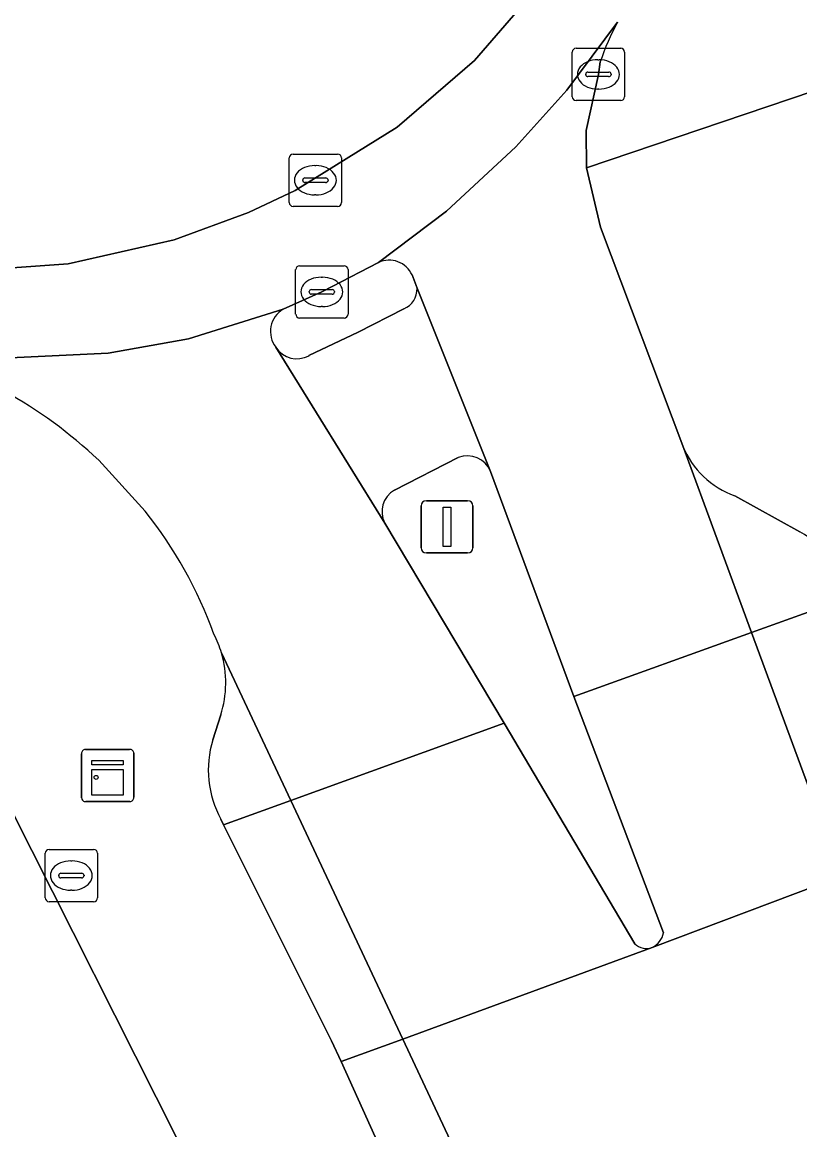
# Model space of a CAD drawing. Extents: x 158086 to 159499, y 382904 to 383981.
# Drawn here: x 158969.34 to 158984.21, y 383214.49 to 383235.68 of the extents above; entities that cross this region are included whole.
import ezdxf

# ---------------------------------------------------------------- set-up
doc = ezdxf.new("R2010")
doc.units = 0
for name, color, linetype in [('IMGEO_Brandkraan', 7, 'Continuous'), ('IMGEO_Erf', 7, 'Continuous'), ('IMGEO_Kast', 7, 'Continuous'), ('IMGEO_Kolk', 7, 'Continuous'), ('IMGEO_Lichtmast', 7, 'Continuous'), ('IMGEO_Parkeervlak_gesloten', 7, 'Continuous'), ('IMGEO_Parkeervlak_open', 7, 'Continuous'), ('IMGEO_Rijbaan_lokaal_gesloten', 7, 'Continuous'), ('IMGEO_Rijbaan_lokaal_open', 7, 'Continuous'), ('IMGEO_Rioolput', 7, 'Continuous'), ('IMGEO_Verkeerseiland_open', 7, 'Continuous'), ('IMGEO_Voetpad_open', 7, 'Continuous')]:
    doc.layers.add(name, color=color, linetype=linetype)

msp = doc.modelspace()

# ---------------------------------------------------------------- linework, layer by layer
at = {"layer": 'IMGEO_Brandkraan'}
for p, q in [((158969.854, 383219.857), (158970.706, 383219.857)), ((158969.779, 383218.931), (158969.779, 383219.783)), ((158970.267, 383219.637), (158970.292, 383219.637)), ((158970.78, 383219.783), (158970.78, 383218.931)), ((158970.081, 383219.4), (158970.479, 383219.4)), ((158970.038, 383219.351), (158970.038, 383219.363)), ((158970.476, 383219.314), (158970.078, 383219.314)), ((158970.522, 383219.363), (158970.522, 383219.351)), ((158970.29, 383219.077), (158970.265, 383219.077)), ((158970.706, 383218.857), (158969.854, 383218.857))]:
    msp.add_line(p, q, dxfattribs=at)
for points in [[(158969.854, 383219.857), (158970.706, 383219.857)], [(158969.779, 383218.931), (158969.779, 383219.783)], [(158970.78, 383219.783), (158970.78, 383218.931)], [(158970.706, 383218.857), (158969.854, 383218.857)]]:
    msp.add_lwpolyline(points, dxfattribs=at)
for centre, radius, start, end in [((158969.856, 383219.781), 0.0765, 91.552, 178.448), ((158969.856, 383219.781), 0.0765, 91.552, 178.448), ((158970.704, 383219.781), 0.0765, 1.552, 88.448), ((158970.704, 383219.781), 0.0765, 1.552, 88.448), ((158970.078, 383219.36), 0.0403, 85.8775, 175.7526), ((158970.483, 383219.362), 0.0386, 1.7309, 96.639), ((158970.075, 383219.35), 0.0366, 178.938, 274.7102), ((158970.479, 383219.357), 0.043, 264.8664, 352.4533), ((158969.856, 383218.933), 0.0765, 181.552, 268.448), ((158969.856, 383218.933), 0.0765, 181.552, 268.448), ((158970.704, 383218.933), 0.0765, 271.552, 358.448), ((158970.704, 383218.933), 0.0765, 271.552, 358.448)]:
    msp.add_arc(centre, radius, start, end, dxfattribs=at)
for centre, major_axis, ratio, start_param, end_param in [((158970.266, 383219.357), (-0.387, 0.002), 0.722429, 4.712389, 7.853982), ((158970.291, 383219.357), (-0.39, 0.002), 0.717154, 1.570796, 4.712389)]:
    msp.add_ellipse(centre, major_axis=major_axis, ratio=ratio, start_param=start_param, end_param=end_param, dxfattribs=at)
at = {"layer": 'IMGEO_Erf'}
msp.add_lwpolyline([(158957.677, 383194.726), (158956.148, 383197.704), (158962.131, 383200.774), (158962.386, 383200.278), (158962.476, 383200.324), (158960.172, 383204.856), (158966.496, 383208.07), (158968.799, 383203.537), (158968.75, 383203.512), (158968.913, 383203.195), (158970.438, 383200.222), (158972.631, 383201.359), (158971.1, 383204.343), (158969.738, 383206.996), (158972.577, 383208.412), (158974.73, 383204.096), (158976.819, 383205.166), (158976.908, 383205.212), (158974.283, 383210.388), (158967.134, 383224.568), (158966.431, 383225.834)], dxfattribs=at)
at = {"layer": 'IMGEO_Kast'}
for p, q in [((158970.55, 383221.77), (158971.391, 383221.77)), ((158971.391, 383221.77), (158970.55, 383221.77)), ((158970.475, 383220.845), (158970.475, 383221.686)), ((158970.475, 383221.686), (158970.475, 383220.845)), ((158971.475, 383221.695), (158971.475, 383220.854)), ((158971.475, 383220.854), (158971.475, 383221.695)), ((158971.4, 383220.77), (158970.559, 383220.77)), ((158970.559, 383220.77), (158971.4, 383220.77))]:
    msp.add_line(p, q, dxfattribs=at)
for points in [[(158970.67, 383221.56), (158971.27, 383221.56), (158971.27, 383221.475), (158970.67, 383221.475), (158970.67, 383221.56)], [(158970.67, 383221.385), (158971.27, 383221.385), (158971.27, 383220.896), (158970.67, 383220.896), (158970.67, 383221.385)]]:
    msp.add_lwpolyline(points, dxfattribs=at)
msp.add_circle((158970.754, 383221.234), 0.0377, dxfattribs=at)
for centre, start, end in [((158970.553, 383221.692), 92.4484, 184.2845), ((158970.553, 383221.692), 92.4484, 184.2845), ((158971.397, 383221.692), 2.4484, 94.2845), ((158971.397, 383221.692), 2.4484, 94.2845), ((158971.397, 383220.848), 272.4484, 4.2845), ((158971.397, 383220.848), 272.4484, 4.2845), ((158970.553, 383220.848), 182.4484, 274.2845), ((158970.553, 383220.848), 182.4484, 274.2845)]:
    msp.add_arc(centre, 0.0779, start, end, dxfattribs=at)
at = {"layer": 'IMGEO_Kolk'}
for p, q in [((158979.857, 383234.252), (158979.857, 383235.104)), ((158979.932, 383235.178), (158980.784, 383235.178)), ((158980.858, 383235.104), (158980.858, 383234.252)), ((158980.345, 383234.958), (158980.37, 383234.958)), ((158980.116, 383234.672), (158980.116, 383234.684)), ((158980.554, 383234.635), (158980.156, 383234.635)), ((158980.159, 383234.721), (158980.557, 383234.721)), ((158980.6, 383234.684), (158980.6, 383234.672)), ((158980.368, 383234.398), (158980.343, 383234.398)), ((158980.784, 383234.178), (158979.932, 383234.178)), ((158974.569, 383230.093), (158974.569, 383230.945)), ((158974.644, 383231.019), (158975.496, 383231.019)), ((158975.57, 383230.945), (158975.57, 383230.093)), ((158975.057, 383230.799), (158975.082, 383230.799)), ((158974.828, 383230.513), (158974.828, 383230.525)), ((158975.266, 383230.476), (158974.868, 383230.476)), ((158974.871, 383230.562), (158975.269, 383230.562)), ((158975.312, 383230.525), (158975.312, 383230.513)), ((158975.08, 383230.239), (158975.055, 383230.239)), ((158975.496, 383230.019), (158974.644, 383230.019))]:
    msp.add_line(p, q, dxfattribs=at)
for points in [[(158979.857, 383234.252), (158979.857, 383235.104)], [(158979.932, 383235.178), (158980.784, 383235.178)], [(158980.858, 383235.104), (158980.858, 383234.252)], [(158980.784, 383234.178), (158979.932, 383234.178)], [(158974.569, 383230.093), (158974.569, 383230.945)], [(158974.644, 383231.019), (158975.496, 383231.019)], [(158975.57, 383230.945), (158975.57, 383230.093)], [(158975.496, 383230.019), (158974.644, 383230.019)]]:
    msp.add_lwpolyline(points, dxfattribs=at)
for centre, radius, start, end in [((158979.934, 383235.102), 0.0765, 91.552, 178.448), ((158979.934, 383235.102), 0.0765, 91.552, 178.448), ((158980.782, 383235.102), 0.0765, 1.552, 88.448), ((158980.782, 383235.102), 0.0765, 1.552, 88.448), ((158980.156, 383234.681), 0.0403, 85.8775, 175.7526), ((158980.153, 383234.671), 0.0366, 178.938, 274.7102), ((158980.557, 383234.678), 0.043, 264.8664, 352.4533), ((158980.561, 383234.683), 0.0386, 1.7309, 96.639), ((158979.934, 383234.254), 0.0765, 181.552, 268.448), ((158979.934, 383234.254), 0.0765, 181.552, 268.448), ((158980.782, 383234.254), 0.0765, 271.552, 358.448), ((158980.782, 383234.254), 0.0765, 271.552, 358.448), ((158974.646, 383230.943), 0.0765, 91.552, 178.448), ((158974.646, 383230.943), 0.0765, 91.552, 178.448), ((158975.494, 383230.943), 0.0765, 1.552, 88.448), ((158975.494, 383230.943), 0.0765, 1.552, 88.448), ((158974.868, 383230.522), 0.0403, 85.8775, 175.7526), ((158974.865, 383230.512), 0.0366, 178.938, 274.7102), ((158975.269, 383230.519), 0.043, 264.8664, 352.4533), ((158975.273, 383230.524), 0.0386, 1.7309, 96.639), ((158974.646, 383230.095), 0.0765, 181.552, 268.448), ((158974.646, 383230.095), 0.0765, 181.552, 268.448), ((158975.494, 383230.095), 0.0765, 271.552, 358.448), ((158975.494, 383230.095), 0.0765, 271.552, 358.448)]:
    msp.add_arc(centre, radius, start, end, dxfattribs=at)
for centre, major_axis, ratio, start_param, end_param in [((158980.344, 383234.678), (-0.387, 0.002), 0.722429, 4.712389, 7.853982), ((158980.369, 383234.678), (-0.39, 0.002), 0.717154, 1.570796, 4.712389), ((158975.056, 383230.519), (-0.387, 0.002), 0.722429, 4.712389, 7.853982), ((158975.081, 383230.519), (-0.39, 0.002), 0.717154, 1.570796, 4.712389)]:
    msp.add_ellipse(centre, major_axis=major_axis, ratio=ratio, start_param=start_param, end_param=end_param, dxfattribs=at)
at = {"layer": 'IMGEO_Lichtmast'}
for p, q in [((158976.968, 383225.626), (158976.968, 383226.426)), ((158976.968, 383226.426), (158976.968, 383225.626)), ((158977.068, 383226.526), (158977.858, 383226.526)), ((158977.858, 383226.526), (158977.068, 383226.526)), ((158977.958, 383226.426), (158977.958, 383225.626)), ((158977.958, 383225.626), (158977.958, 383226.426)), ((158977.858, 383225.526), (158977.068, 383225.526)), ((158977.068, 383225.526), (158977.858, 383225.526))]:
    msp.add_line(p, q, dxfattribs=at)
msp.add_lwpolyline([(158977.388, 383226.401), (158977.538, 383226.401), (158977.538, 383225.651), (158977.388, 383225.651), (158977.388, 383226.401)], dxfattribs=at)
for centre, start, end in [((158977.068, 383226.426), 90, 180), ((158977.068, 383226.426), 90, 180), ((158977.858, 383226.426), 0, 90), ((158977.858, 383226.426), 360, 90), ((158977.068, 383225.626), 180, 270), ((158977.068, 383225.626), 180, 270), ((158977.858, 383225.626), 270, 0), ((158977.858, 383225.626), 270, 0)]:
    msp.add_arc(centre, 0.1, start, end, dxfattribs=at)
at = {"layer": 'IMGEO_Parkeervlak_gesloten'}
for points in [[(158981.972, 383227.572), (158983.287, 383224.006), (158985.272, 383224.721)], [(158984.21, 383225.932), (158982.969, 383226.621)], [(158973.14, 383220.434), (158973.192, 383220.329), (158974.475, 383220.793), (158973.151, 383223.615)], [(158973.136, 383222.429), (158972.984, 383221.951)]]:
    msp.add_lwpolyline(points, dxfattribs=at)
for centre, radius, start, end in [((158983.511, 383228.187), 1.658, 201.7939, 250.9116), ((158982.925, 383223.734), 2.546, 22.8113, 59.6877), ((158971.224, 383223.046), 2.009, 342.1102, 16.4405), ((158974.866, 383221.378), 1.967, 163.0661, 208.6765)]:
    msp.add_arc(centre, radius, start, end, dxfattribs=at)
at = {"layer": 'IMGEO_Parkeervlak_open'}
for points in [[(158985.007, 383219.346), (158986.996, 383220.095), (158985.272, 383224.721), (158983.287, 383224.006)], [(158975.442, 383215.798), (158976.616, 383216.229), (158974.475, 383220.793), (158973.192, 383220.329), (158975.256, 383216.195)], [(158979.89, 383206.053), (158981.159, 383206.547), (158976.616, 383216.229), (158975.442, 383215.798), (158976.087, 383214.36)]]:
    msp.add_lwpolyline(points, close=True, dxfattribs=at)
at = {"layer": 'IMGEO_Rijbaan_lokaal_gesloten'}
for points in [[(158966.244, 383231.021), (158967.989, 383230.893), (158970.222, 383231.055), (158972.245, 383231.516), (158973.666, 383232.037), (158974.559, 383232.458), (158976.508, 383233.668), (158977.992, 383234.942), (158979.527, 383236.721), (158980.685, 383238.626)], [(158980.685, 383238.626), (158979.527, 383236.721), (158977.992, 383234.942), (158976.508, 383233.668), (158974.559, 383232.458), (158973.666, 383232.037), (158972.245, 383231.516), (158970.222, 383231.055), (158967.989, 383230.893), (158966.244, 383231.021)], [(158966.921, 383229.464), (158968.975, 383229.253), (158970.987, 383229.346), (158972.518, 383229.62), (158974.331, 383230.187), (158975.069, 383230.52), (158975.268, 383230.62), (158976.156, 383231.083), (158977.456, 383232.064), (158978.78, 383233.293), (158979.754, 383234.377), (158980.726, 383235.677)], [(158980.726, 383235.677), (158979.754, 383234.377), (158978.78, 383233.293), (158977.456, 383232.064), (158976.156, 383231.083)], [(158980.401, 383231.756), (158980.133, 383232.889), (158980.126, 383233.607), (158980.357, 383234.678), (158980.394, 383234.915)], [(158976.795, 383230.843), (158976.892, 383230.589), (158978.297, 383227.087), (158979.891, 383222.783), (158983.287, 383224.006), (158981.972, 383227.572), (158980.401, 383231.756)], [(158974.331, 383230.187), (158972.518, 383229.62), (158970.987, 383229.346), (158968.975, 383229.253), (158966.921, 383229.464)], [(158973.151, 383223.615), (158974.475, 383220.793), (158978.557, 383222.269), (158976.275, 383226.096), (158974.19, 383229.461)], [(158970.803, 383227.301), (158971.69, 383226.324)]]:
    msp.add_lwpolyline(points, dxfattribs=at)
msp.add_lwpolyline([(158981.389, 383217.982), (158976.616, 383216.229), (158981.159, 383206.547), (158988.654, 383209.465), (158985.007, 383219.346)], close=True, dxfattribs=at)
for centre, radius, start, end in [((158984.57, 383233.549), 4.394, 151.0304, 161.8845), ((158976.356, 383230.645), 0.481, 24.2585, 114.5705), ((158974.584, 383229.761), 0.496, 120.7553, 217.263), ((158964.565, 383220.67), 9.104, 46.7476, 75.0004), ((158965.307, 383221.204), 8.182, 19.779, 38.735), ((158971.26, 383223.062), 1.97, 16.292, 27.5314)]:
    msp.add_arc(centre, radius, start, end, dxfattribs=at)
at = {"layer": 'IMGEO_Rijbaan_lokaal_open'}
for points in [[(158981.389, 383217.982), (158985.007, 383219.346), (158983.287, 383224.006), (158979.891, 383222.783), (158981.604, 383218.261)], [(158981.053, 383218.053), (158978.557, 383222.269), (158974.475, 383220.793), (158976.616, 383216.229), (158981.389, 383217.982)]]:
    msp.add_lwpolyline(points, dxfattribs=at)
for centre, radius, start, end in [((158981.204, 383218.347), 0.409, 296.8478, 347.9159), ((158981.279, 383218.291), 0.328, 226.4979, 289.6389)]:
    msp.add_arc(centre, radius, start, end, dxfattribs=at)
at = {"layer": 'IMGEO_Rioolput'}
for p, q in [((158974.52, 383233.154), (158975.372, 383233.154)), ((158974.445, 383232.228), (158974.445, 383233.08)), ((158974.933, 383232.934), (158974.958, 383232.934)), ((158975.446, 383233.08), (158975.446, 383232.228)), ((158974.704, 383232.648), (158974.704, 383232.66)), ((158975.142, 383232.611), (158974.744, 383232.611)), ((158974.747, 383232.697), (158975.145, 383232.697)), ((158975.188, 383232.66), (158975.188, 383232.648)), ((158974.956, 383232.374), (158974.931, 383232.374)), ((158975.372, 383232.154), (158974.52, 383232.154))]:
    msp.add_line(p, q, dxfattribs=at)
for points in [[(158974.52, 383233.154), (158975.372, 383233.154)], [(158974.445, 383232.228), (158974.445, 383233.08)], [(158975.446, 383233.08), (158975.446, 383232.228)], [(158975.372, 383232.154), (158974.52, 383232.154)]]:
    msp.add_lwpolyline(points, dxfattribs=at)
for centre, radius, start, end in [((158974.522, 383233.078), 0.0765, 91.552, 178.448), ((158974.522, 383233.078), 0.0765, 91.552, 178.448), ((158975.37, 383233.078), 0.0765, 1.552, 88.448), ((158975.37, 383233.078), 0.0765, 1.552, 88.448), ((158974.744, 383232.657), 0.0403, 85.8775, 175.7526), ((158974.741, 383232.647), 0.0366, 178.938, 274.7102), ((158975.145, 383232.654), 0.043, 264.8664, 352.4533), ((158975.149, 383232.659), 0.0386, 1.7309, 96.639), ((158974.522, 383232.23), 0.0765, 181.552, 268.448), ((158974.522, 383232.23), 0.0765, 181.552, 268.448), ((158975.37, 383232.23), 0.0765, 271.552, 358.448), ((158975.37, 383232.23), 0.0765, 271.552, 358.448)]:
    msp.add_arc(centre, radius, start, end, dxfattribs=at)
for centre, major_axis, ratio, start_param, end_param in [((158974.932, 383232.654), (-0.387, 0.002), 0.722429, 4.712389, 7.853982), ((158974.957, 383232.654), (-0.39, 0.002), 0.717154, 1.570796, 4.712389)]:
    msp.add_ellipse(centre, major_axis=major_axis, ratio=ratio, start_param=start_param, end_param=end_param, dxfattribs=at)
at = {"layer": 'IMGEO_Verkeerseiland_open'}
for points in [[(158976.156, 383231.083), (158975.268, 383230.62), (158975.069, 383230.52), (158974.331, 383230.187)], [(158976.892, 383230.589), (158976.795, 383230.843)], [(158974.824, 383229.299), (158975.762, 383229.746), (158976.637, 383230.195)], [(158977.679, 383227.349), (158976.459, 383226.727)], [(158981.604, 383218.261), (158979.891, 383222.783), (158978.297, 383227.087)], [(158976.275, 383226.096), (158978.557, 383222.269), (158981.053, 383218.053)]]:
    msp.add_lwpolyline(points, dxfattribs=at)
for centre, radius, start, end in [((158976.356, 383230.645), 0.481, 24.2585, 114.5705), ((158976.48, 383230.576), 0.412, 292.3662, 1.8112), ((158974.584, 383229.761), 0.496, 120.7553, 217.263), ((158974.593, 383229.716), 0.477, 212.3278, 299.0051), ((158977.854, 383226.902), 0.48, 22.7052, 111.3459), ((158976.688, 383226.318), 0.469, 119.2762, 208.2104), ((158981.204, 383218.347), 0.409, 296.8478, 347.9159), ((158981.279, 383218.291), 0.328, 226.4979, 289.6389)]:
    msp.add_arc(centre, radius, start, end, dxfattribs=at)
at = {"layer": 'IMGEO_Voetpad_open'}
for points in [[(158980.394, 383234.915), (158980.357, 383234.678), (158980.126, 383233.607), (158980.133, 383232.889), (158984.899, 383234.506)], [(158984.899, 383234.506), (158980.133, 383232.889), (158980.401, 383231.756), (158981.972, 383227.572)], [(158978.297, 383227.087), (158976.892, 383230.589)], [(158976.637, 383230.195), (158975.762, 383229.746), (158974.824, 383229.299)], [(158974.19, 383229.461), (158976.275, 383226.096)], [(158971.69, 383226.324), (158970.803, 383227.301)], [(158976.459, 383226.727), (158977.679, 383227.349)], [(158982.969, 383226.621), (158984.21, 383225.932)], [(158966.431, 383225.834), (158967.134, 383224.568), (158974.283, 383210.388), (158976.908, 383205.212), (158976.819, 383205.166), (158974.73, 383204.096), (158975.421, 383202.712), (158977.59, 383203.822), (158980.339, 383205.228), (158979.89, 383206.053), (158976.087, 383214.36), (158975.442, 383215.798), (158975.256, 383216.195), (158973.192, 383220.329), (158973.14, 383220.434)], [(158972.984, 383221.951), (158973.136, 383222.429)]]:
    msp.add_lwpolyline(points, dxfattribs=at)
for centre, radius, start, end in [((158984.57, 383233.549), 4.394, 151.0304, 161.8845), ((158976.48, 383230.576), 0.412, 292.3662, 1.8112), ((158964.565, 383220.67), 9.104, 46.7476, 75.0004), ((158974.593, 383229.716), 0.477, 212.3278, 299.0051), ((158983.511, 383228.187), 1.658, 201.7939, 250.9116), ((158977.854, 383226.902), 0.48, 22.7052, 111.3459), ((158976.688, 383226.318), 0.469, 119.2762, 208.2104), ((158965.307, 383221.204), 8.182, 19.779, 38.735), ((158982.925, 383223.734), 2.546, 22.8113, 59.6877), ((158971.26, 383223.062), 1.97, 16.292, 27.5314), ((158971.224, 383223.046), 2.009, 342.1102, 16.4405), ((158974.866, 383221.378), 1.967, 163.0661, 208.6765)]:
    msp.add_arc(centre, radius, start, end, dxfattribs=at)

doc.saveas('drawing.dxf')
